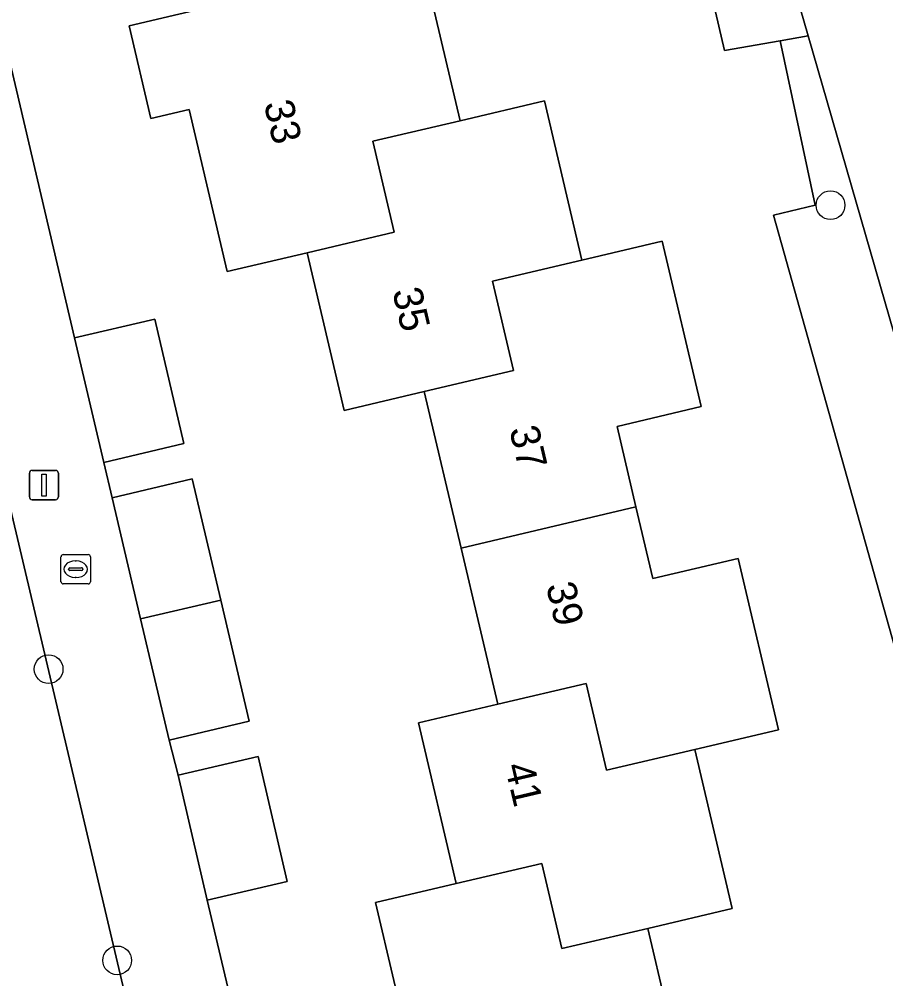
# Model space of a CAD drawing. Extents: x 158031 to 159244, y 380104 to 381214.
# Drawn here: x 159139.33 to 159168.83, y 380678.94 to 380711.62 of the extents above; entities that cross this region are included whole.
import ezdxf

# ---------------------------------------------------------------- set-up
doc = ezdxf.new("R2010")
doc.units = 0
for name, color, linetype in [('IMGEO_Boom', 7, 'Continuous'), ('IMGEO_Erf', 7, 'Continuous'), ('IMGEO_Groenvoorziening', 7, 'Continuous'), ('IMGEO_Lichtmast', 7, 'Continuous'), ('IMGEO_Pand', 7, 'Continuous'), ('IMGEO_Pand_nummerreeks', 7, 'Continuous'), ('IMGEO_Parkeervlak_open', 7, 'Continuous'), ('IMGEO_Rioolput', 7, 'Continuous'), ('IMGEO_Voetpad_halfverhard', 7, 'Continuous'), ('IMGEO_Voetpad_open', 7, 'Continuous')]:
    doc.layers.add(name, color=color, linetype=linetype)

msp = doc.modelspace()

# ---------------------------------------------------------------- linework, layer by layer
at = {"layer": 'IMGEO_Boom'}
for centre in [(159166.949, 380705.285), (159140.331, 380689.488), (159142.667, 380679.572)]:
    msp.add_circle(centre, 0.489, dxfattribs=at)
at = {"layer": 'IMGEO_Erf'}
for points in [[(159177.894, 380659.001), (159165.006, 380704.947), (159166.43, 380705.281), (159165.234, 380710.885), (159163.34, 380710.553), (159162.068, 380716.02)], [(159152.712, 380676.23), (159151.464, 380681.541), (159154.207, 380682.186), (159152.922, 380687.658), (159155.62, 380688.292), (159154.37, 380693.612), (159153.12, 380698.936), (159150.393, 380698.295), (159149.131, 380703.666), (159146.408, 380703.026), (159145.112, 380708.54), (159143.814, 380708.235), (159143.071, 380711.397), (159153.027, 380713.736), (159154.336, 380708.161), (159157.21, 380708.836), (159158.484, 380703.416), (159161.219, 380704.058), (159162.542, 380698.425), (159159.681, 380697.753), (159160.325, 380695.013), (159160.898, 380692.575), (159163.805, 380693.258), (159165.175, 380687.424), (159162.329, 380686.756), (159163.603, 380681.334), (159160.728, 380680.659), (159161.975, 380675.35)], [(159138.633, 380711.723), (159141.216, 380700.765), (159143.942, 380701.406), (159144.939, 380697.166), (159142.213, 380696.525), (159142.492, 380695.322), (159145.217, 380695.965), (159146.19, 380691.84), (159147.164, 380687.714), (159144.438, 380687.071), (159144.739, 380685.875), (159147.467, 380686.51), (159148.456, 380682.258), (159145.729, 380681.624), (159150.269, 380662.445)]]:
    msp.add_lwpolyline(points, dxfattribs=at)
at = {"layer": 'IMGEO_Groenvoorziening'}
msp.add_lwpolyline([(159162.793, 380722.803), (159160.002, 380723.873), (159162.068, 380716.02), (159163.34, 380710.553), (159165.234, 380710.885), (159166.185, 380711.052)], close=True, dxfattribs=at)
msp.add_lwpolyline([(159170.919, 380694.65), (159166.185, 380711.052), (159165.234, 380710.885), (159166.43, 380705.281), (159165.006, 380704.947), (159177.894, 380659.001), (159177.965, 380658.71), (159178.01, 380658.513), (159178.9, 380658.703)], dxfattribs=at)
at = {"layer": 'IMGEO_Lichtmast'}
for p, q in [((159139.677, 380695.356), (159139.677, 380696.156)), ((159139.677, 380696.156), (159139.677, 380695.356)), ((159139.777, 380696.256), (159140.567, 380696.256)), ((159140.567, 380696.256), (159139.777, 380696.256)), ((159140.667, 380696.156), (159140.667, 380695.356)), ((159140.667, 380695.356), (159140.667, 380696.156)), ((159140.567, 380695.256), (159139.777, 380695.256)), ((159139.777, 380695.256), (159140.567, 380695.256))]:
    msp.add_line(p, q, dxfattribs=at)
msp.add_lwpolyline([(159140.097, 380696.131), (159140.247, 380696.131), (159140.247, 380695.381), (159140.097, 380695.381), (159140.097, 380696.131)], dxfattribs=at)
for centre, start, end in [((159139.777, 380696.156), 90, 180), ((159139.777, 380696.156), 90, 180), ((159140.567, 380696.156), 0, 90), ((159140.567, 380696.156), 360, 90), ((159139.777, 380695.356), 180, 270), ((159139.777, 380695.356), 180, 270), ((159140.567, 380695.356), 270, 0), ((159140.567, 380695.356), 270, 0)]:
    msp.add_arc(centre, 0.1, start, end, dxfattribs=at)
at = {"layer": 'IMGEO_Pand'}
for points in [[(159154.336, 380708.161), (159153.027, 380713.736), (159143.071, 380711.397), (159143.814, 380708.235), (159145.112, 380708.54), (159146.408, 380703.026), (159149.131, 380703.666), (159152.098, 380704.363), (159151.369, 380707.464)], [(159153.12, 380698.936), (159156.161, 380699.651), (159155.444, 380702.702), (159158.484, 380703.416), (159157.21, 380708.836), (159154.336, 380708.161), (159151.369, 380707.464), (159152.098, 380704.363), (159149.131, 380703.666), (159150.393, 380698.295)], [(159153.12, 380698.936), (159154.37, 380693.612), (159160.325, 380695.013), (159159.681, 380697.753), (159162.542, 380698.425), (159161.219, 380704.058), (159158.484, 380703.416), (159155.444, 380702.702), (159156.161, 380699.651)], [(159141.216, 380700.765), (159142.213, 380696.525), (159144.939, 380697.166), (159143.942, 380701.406)], [(159146.19, 380691.84), (159145.217, 380695.965), (159142.492, 380695.322), (159143.465, 380691.197)], [(159154.37, 380693.612), (159155.62, 380688.292), (159158.628, 380688.999), (159159.321, 380686.05), (159162.329, 380686.756), (159165.175, 380687.424), (159163.805, 380693.258), (159160.898, 380692.575), (159160.325, 380695.013)], [(159146.19, 380691.84), (159143.465, 380691.197), (159144.438, 380687.071), (159147.164, 380687.714)], [(159155.62, 380688.292), (159152.922, 380687.658), (159154.207, 380682.186), (159157.127, 380682.873), (159157.808, 380679.973), (159160.728, 380680.659), (159163.603, 380681.334), (159162.329, 380686.756), (159159.321, 380686.05), (159158.628, 380688.999)], [(159145.729, 380681.624), (159148.456, 380682.258), (159147.467, 380686.51), (159144.739, 380685.875)], [(159160.728, 380680.659), (159157.808, 380679.973), (159157.127, 380682.873), (159154.207, 380682.186), (159151.464, 380681.541), (159152.712, 380676.23), (159151.419, 380675.926), (159152.1, 380673.028), (159161.975, 380675.35)]]:
    msp.add_lwpolyline(points, close=True, dxfattribs=at)
at = {"layer": 'IMGEO_Parkeervlak_open'}
msp.add_lwpolyline([(159144.581, 380651.227), (159148.961, 380652.259), (159147.212, 380659.666), (159147.337, 380659.696), (159138.983, 380695.137), (159134.442, 380694.064)], close=True, dxfattribs=at)
at = {"layer": 'IMGEO_Rioolput'}
for p, q in [((159140.753, 380692.465), (159140.753, 380693.317)), ((159140.828, 380693.391), (159141.68, 380693.391)), ((159141.754, 380693.317), (159141.754, 380692.465)), ((159141.012, 380692.885), (159141.012, 380692.897)), ((159141.055, 380692.934), (159141.453, 380692.934)), ((159141.241, 380693.171), (159141.266, 380693.171)), ((159141.496, 380692.897), (159141.496, 380692.885)), ((159141.45, 380692.848), (159141.052, 380692.848)), ((159141.264, 380692.611), (159141.239, 380692.611)), ((159141.68, 380692.391), (159140.828, 380692.391))]:
    msp.add_line(p, q, dxfattribs=at)
for points in [[(159140.753, 380692.465), (159140.753, 380693.317)], [(159140.828, 380693.391), (159141.68, 380693.391)], [(159141.754, 380693.317), (159141.754, 380692.465)], [(159141.68, 380692.391), (159140.828, 380692.391)]]:
    msp.add_lwpolyline(points, dxfattribs=at)
for centre, radius, start, end in [((159140.83, 380693.315), 0.0765, 91.552, 178.448), ((159140.83, 380693.315), 0.0765, 91.552, 178.448), ((159141.678, 380693.315), 0.0765, 1.552, 88.448), ((159141.678, 380693.315), 0.0765, 1.552, 88.448), ((159141.052, 380692.894), 0.0403, 85.8775, 175.7526), ((159141.049, 380692.884), 0.0366, 178.938, 274.7102), ((159141.453, 380692.891), 0.043, 264.8664, 352.4533), ((159141.457, 380692.896), 0.0386, 1.7309, 96.639), ((159140.83, 380692.467), 0.0765, 181.552, 268.448), ((159140.83, 380692.467), 0.0765, 181.552, 268.448), ((159141.678, 380692.467), 0.0765, 271.552, 358.448), ((159141.678, 380692.467), 0.0765, 271.552, 358.448)]:
    msp.add_arc(centre, radius, start, end, dxfattribs=at)
for centre, major_axis, ratio, start_param, end_param in [((159141.24, 380692.891), (-0.387, 0.002), 0.722429, 4.712389, 7.853982), ((159141.265, 380692.891), (-0.39, 0.002), 0.717154, 1.570796, 4.712389)]:
    msp.add_ellipse(centre, major_axis=major_axis, ratio=ratio, start_param=start_param, end_param=end_param, dxfattribs=at)
at = {"layer": 'IMGEO_Voetpad_halfverhard'}
msp.add_lwpolyline([(159188.606, 380644.069), (159169.12, 380712.154), (159168.149, 380714.164), (159167.037, 380717.683), (159166.743, 380721.433), (159162.793, 380722.803), (159166.185, 380711.052), (159170.919, 380694.65), (159179.949, 380661.378)], dxfattribs=at)
at = {"layer": 'IMGEO_Voetpad_open'}
msp.add_lwpolyline([(159134.957, 380712.6), (159137.361, 380702.445), (159138.563, 380696.918), (159138.983, 380695.137), (159147.337, 380659.696), (159147.493, 380659.734), (159149.32, 380652.038), (159152.548, 380652.755), (159151.559, 380656.984), (159151.266, 380658.225), (159150.269, 380662.445), (159145.729, 380681.624), (159144.739, 380685.875), (159144.438, 380687.071), (159143.465, 380691.197), (159142.492, 380695.322), (159142.213, 380696.525), (159141.216, 380700.765), (159138.633, 380711.723)], dxfattribs=at)

# ---------------------------------------------------------------- texts
at = {"layer": 'IMGEO_Pand_nummerreeks'}
for s, rotation, p in [('33', 283.2246, (159147.653, 380708.745)), ('35', 283.2227, (159152.026, 380702.362)), ('37', 283.2177, (159156.009, 380697.656)), ('39', 283.2177, (159157.259, 380692.334)), ('41', 283.2154, (159155.855, 380686.193))]:
    msp.add_text(s, height=1, rotation=rotation, dxfattribs=at).set_placement(p)

doc.saveas('drawing.dxf')
